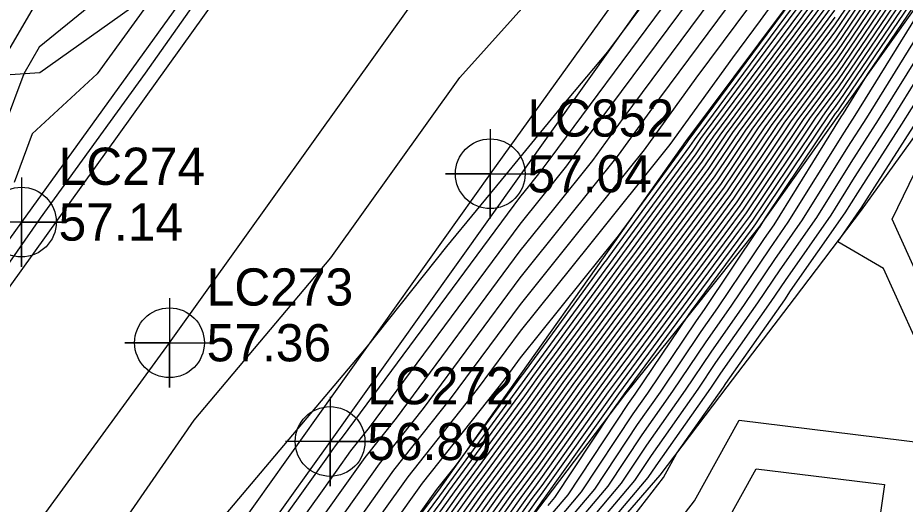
# Model space of a CAD drawing. Extents: x 2188792 to 2191981, y 386090 to 389710.
# Drawn here: x 2190488 to 2190547.7, y 388105 to 388137.7 of the extents above; entities that cross this region are included whole.
import ezdxf

# ---------------------------------------------------------------- set-up
doc = ezdxf.new("R2010")
doc.units = 0
for name, color, linetype in [('DTM Contours Major', 7, 'Continuous'), ('DTM Contours Minor', 7, 'Continuous'), ('Exist Roads EOP', 7, 'Continuous'), ('Exist Roads EOP Cogo Elevation', 7, 'Continuous'), ('Exist Roads EOP Cogo Number', 7, 'Continuous'), ('Exist Roads EOP Cogo Point CELL', 7, 'Continuous'), ('Exist Roads EOT', 7, 'Continuous'), ('Exist Roads EOT Cogo Elevation', 7, 'Continuous'), ('Exist Roads EOT Cogo Number', 7, 'Continuous'), ('Exist Roads EOT Cogo Point CELL', 7, 'Continuous'), ('PH Exist DTM Breakline', 7, 'Continuous')]:
    doc.layers.add(name, color=color, linetype=linetype)

msp = doc.modelspace()

# ---------------------------------------------------------------- linework, layer by layer
at = {"layer": 'DTM Contours Major'}
for points in [[(2190486.789, 388084.73), (2190490.142, 388089.553), (2190500.606, 388102.304), (2190501.909, 388104.192), (2190511.453, 388115.522), (2190516.84, 388122.306), (2190520.839, 388127.139), (2190524.491, 388131.602), (2190527.664, 388135.389), (2190539.095, 388150.779)], [(2190487.709, 388066.127), (2190488.362, 388067.052), (2190492.429, 388072.577), (2190493.058, 388073.451), (2190497.144, 388079.002), (2190497.756, 388079.853), (2190501.946, 388085.516), (2190502.512, 388086.302), (2190506.759, 388092.042), (2190507.323, 388092.784), (2190511.609, 388098.577), (2190512.136, 388099.27), (2190516.463, 388105.121), (2190516.986, 388105.857), (2190522.011, 388112.704), (2190522.628, 388113.573), (2190527.548, 388120.282), (2190528.138, 388121.079), (2190528.681, 388121.815), (2190533.606, 388128.529), (2190534.354, 388129.642), (2190538.549, 388135.304), (2190542.783, 388141.018)], [(2190517.446, 388100.903), (2190520.724, 388105.524), (2190522.834, 388108.4), (2190526.025, 388112.89), (2190528.235, 388115.903), (2190530.853, 388119.447), (2190533.268, 388122.715), (2190535.722, 388126.061), (2190538.665, 388130.441), (2190540.837, 388133.371), (2190543.029, 388136.33), (2190545.935, 388140.631)], [(2190487.498, 388071.263), (2190491.758, 388077.212), (2190494.918, 388081.539), (2190497.969, 388085.82), (2190500.85, 388089.861), (2190507.427, 388099.045), (2190510.438, 388103.268), (2190513.289, 388107.266), (2190517.091, 388112.064), (2190521.791, 388118.411), (2190525.654, 388123.229), (2190530.125, 388128.805), (2190533.611, 388133.633), (2190538.125, 388139.71)], [(2190497.48, 388139.643), (2190493.341, 388133.917), (2190488.981, 388129.892), (2190487.769, 388126.62)], [(2190517.937, 388098.795), (2190522.592, 388105.357), (2190523.246, 388106.248), (2190527.723, 388112.548), (2190528.578, 388113.714), (2190532.211, 388118.631), (2190535.561, 388123.165), (2190536.78, 388124.827), (2190540.821, 388130.84), (2190541.981, 388132.405), (2190543.151, 388133.985), (2190547.16, 388139.918)], [(2190524.255, 388103.859), (2190525.901, 388105.812), (2190529.364, 388111.048), (2190530.357, 388112.456), (2190533.623, 388117.301), (2190534.168, 388118.075), (2190537.847, 388123.563), (2190537.886, 388123.619), (2190538.268, 388124.232), (2190542.976, 388131.239), (2190543.125, 388131.439), (2190543.274, 388131.641), (2190548.385, 388139.205)], [(2190486.051, 388060.996), (2190488.792, 388064.72), (2190490.618, 388067.306), (2190493.416, 388071.108), (2190495.191, 388073.576), (2190498.025, 388077.425), (2190499.772, 388079.852), (2190502.698, 388083.808), (2190504.396, 388086.166), (2190507.384, 388090.204), (2190509.174, 388092.559), (2190512.169, 388096.607), (2190513.952, 388098.953), (2190516.954, 388103.012), (2190518.855, 388105.691), (2190522.422, 388110.552), (2190524.327, 388113.231), (2190527.891, 388118.092), (2190529.495, 388120.263), (2190530.974, 388122.265), (2190534.664, 388127.295), (2190536.51, 388130.042), (2190539.693, 388134.338), (2190542.906, 388138.674)], [(2190525.751, 388101.277), (2190530.381, 388106.773), (2190530.908, 388107.569), (2190534.587, 388112.79), (2190535.267, 388113.798), (2190538.659, 388118.621), (2190539.605, 388120.033), (2190542.672, 388124.405), (2190544.247, 388126.938), (2190546.651, 388130.671), (2190548.735, 388134.03)]]:
    msp.add_lwpolyline(points, dxfattribs=at)
at = {"layer": 'DTM Contours Minor'}
for points in [[(2190580.471, 388136.094), (2190575.168, 388130.149), (2190574.904, 388126.418), (2190574.563, 388121.597), (2190574.859, 388116.537), (2190560.161, 388111.392), (2190552.175, 388112.225), (2190546.777, 388124.141), (2190549.444, 388129.644), (2190551.899, 388134.711), (2190552.645, 388135.874), (2190556.049, 388141.178), (2190556.413, 388141.603), (2190556.743, 388141.989), (2190561.782, 388148.461), (2190561.964, 388148.663), (2190566.226, 388154.17), (2190567.226, 388155.243), (2190567.351, 388155.39), (2190573.033, 388161.545), (2190575.147, 388162.15), (2190580.802, 388167.209)], [(2190479.723, 388067.51), (2190491.528, 388083.994), (2190491.875, 388084.469), (2190492.21, 388084.939), (2190492.526, 388085.383), (2190508.839, 388108.162), (2190509.147, 388108.593), (2190509.438, 388109), (2190509.826, 388109.49), (2190521.757, 388125.604), (2190522.419, 388126.429), (2190523.186, 388127.385), (2190523.783, 388128.212), (2190538.901, 388148.565)], [(2190481.666, 388068.448), (2190491.586, 388082.299), (2190492.636, 388083.737), (2190493.65, 388085.159), (2190494.607, 388086.502), (2190508.486, 388105.883), (2190509.469, 388107.261), (2190510.4, 388108.567), (2190511.642, 388110.133), (2190521.766, 388123.805), (2190523.228, 388125.629), (2190524.921, 388127.74), (2190526.24, 388129.567), (2190538.707, 388146.351)], [(2190483.61, 388069.387), (2190491.643, 388080.603), (2190493.397, 388083.004), (2190495.089, 388085.379), (2190496.688, 388087.622), (2190508.133, 388103.604), (2190509.792, 388105.93), (2190511.363, 388108.133), (2190513.458, 388110.777), (2190521.774, 388122.007), (2190524.037, 388124.829), (2190526.656, 388128.095), (2190528.697, 388130.923), (2190538.513, 388144.137)], [(2190485.591, 388066.931), (2190489.441, 388072.201), (2190491.815, 388075.516), (2190495.679, 388080.806), (2190499.409, 388086.04), (2190502.93, 388090.981), (2190507.074, 388096.766), (2190510.761, 388101.937), (2190514.251, 388106.833), (2190518.908, 388112.708), (2190521.799, 388116.613), (2190526.463, 388122.429), (2190531.86, 388129.161), (2190536.069, 388134.989), (2190537.931, 388137.496), (2190542.301, 388143.538)], [(2190487.716, 388094.194), (2190492.699, 388100.266), (2190499.858, 388110.636), (2190509.055, 388121.554), (2190517.725, 388133.671), (2190526.69, 388143.662)], [(2190502.364, 388142.197), (2190496.579, 388133.964), (2190489.522, 388124.207), (2190479.843, 388110.378)], [(2190486.837, 388066.915), (2190491.385, 388073.14), (2190491.873, 388073.82), (2190496.44, 388080.073), (2190500.849, 388086.26), (2190505.011, 388092.1), (2190506.721, 388094.487), (2190511.083, 388100.606), (2190515.214, 388106.399), (2190520.724, 388113.351), (2190521.808, 388114.815), (2190527.272, 388121.629), (2190528.39, 388123.024), (2190532.971, 388129.269), (2190533.061, 388129.403), (2190537.863, 388135.883), (2190542.709, 388142.425)], [(2190485.554, 388070.325), (2190491.7, 388078.907), (2190494.157, 388082.271), (2190496.529, 388085.599), (2190498.769, 388088.742), (2190507.78, 388101.325), (2190510.115, 388104.599), (2190512.326, 388107.7), (2190515.275, 388111.421), (2190521.783, 388120.209), (2190524.846, 388124.029), (2190528.391, 388128.45), (2190531.154, 388132.278), (2190538.319, 388141.923)], [(2190487.46, 388066.951), (2190492.034, 388073.164), (2190492.204, 388073.401), (2190496.791, 388079.633), (2190496.95, 388079.853), (2190501.645, 388086.2), (2190501.758, 388086.357), (2190506.51, 388092.777), (2190506.583, 388092.873), (2190511.386, 388099.365), (2190511.41, 388099.397), (2190513.736, 388102.543), (2190516.177, 388105.965), (2190517.419, 388107.533), (2190521.846, 388113.565), (2190521.949, 388113.71), (2190527.411, 388121.157), (2190527.595, 388121.406), (2190527.764, 388121.635), (2190533.183, 388129.022), (2190533.492, 388129.483), (2190538.091, 388135.69), (2190542.734, 388141.956)], [(2190487.911, 388067.002), (2190492.231, 388072.87), (2190492.631, 388073.426), (2190496.968, 388079.317), (2190497.353, 388079.853), (2190501.796, 388085.858), (2190502.135, 388086.329), (2190506.635, 388092.41), (2190506.953, 388092.828), (2190511.498, 388098.971), (2190511.773, 388099.334), (2190516.365, 388105.542), (2190516.612, 388105.89), (2190521.928, 388113.134), (2190522.289, 388113.641), (2190527.48, 388120.719), (2190527.866, 388121.243), (2190528.222, 388121.725), (2190533.394, 388128.775), (2190533.923, 388129.563), (2190538.32, 388135.497), (2190542.758, 388141.487)], [(2190517.249, 388101.747), (2190519.976, 388105.591), (2190522.67, 388109.261), (2190525.346, 388113.027), (2190528.097, 388116.779), (2190530.31, 388119.774), (2190532.35, 388122.535), (2190535.299, 388126.554), (2190537.803, 388130.281), (2190540.379, 388133.758), (2190542.979, 388137.267), (2190545.445, 388140.916)], [(2190487.926, 388065.846), (2190488.813, 388067.103), (2190492.626, 388072.283), (2190493.484, 388073.476), (2190497.32, 388078.687), (2190498.159, 388079.853), (2190502.097, 388085.175), (2190502.889, 388086.275), (2190506.884, 388091.674), (2190507.693, 388092.739), (2190511.721, 388098.183), (2190512.499, 388099.207), (2190516.561, 388104.699), (2190517.359, 388105.824), (2190522.093, 388112.273), (2190522.968, 388113.505), (2190527.617, 388119.844), (2190528.409, 388120.916), (2190529.14, 388121.905), (2190533.818, 388128.282), (2190534.786, 388129.722), (2190538.778, 388135.11), (2190542.807, 388140.549)], [(2190517.347, 388101.325), (2190520.35, 388105.557), (2190522.752, 388108.83), (2190525.685, 388112.958), (2190528.166, 388116.341), (2190530.582, 388119.61), (2190532.809, 388122.625), (2190535.51, 388126.308), (2190538.234, 388130.361), (2190540.608, 388133.565), (2190543.004, 388136.798), (2190545.69, 388140.773)], [(2190517.544, 388100.482), (2190521.097, 388105.491), (2190522.917, 388107.97), (2190526.365, 388112.822), (2190528.303, 388115.465), (2190531.125, 388119.284), (2190533.726, 388122.805), (2190535.934, 388125.814), (2190539.097, 388130.521), (2190541.066, 388133.178), (2190543.053, 388135.861), (2190546.18, 388140.488)], [(2190517.642, 388100.06), (2190521.471, 388105.457), (2190522.999, 388107.539), (2190526.704, 388112.753), (2190528.372, 388115.027), (2190531.396, 388119.121), (2190534.185, 388122.895), (2190536.145, 388125.567), (2190539.528, 388130.6), (2190541.294, 388132.985), (2190543.078, 388135.392), (2190546.425, 388140.346)], [(2190517.74, 388099.638), (2190521.845, 388105.424), (2190523.081, 388107.109), (2190527.044, 388112.685), (2190528.441, 388114.589), (2190531.668, 388118.957), (2190534.644, 388122.985), (2190536.357, 388125.32), (2190539.959, 388130.68), (2190541.523, 388132.792), (2190543.102, 388134.923), (2190546.67, 388140.203)], [(2190484.623, 388060.783), (2190488.142, 388065.564), (2190489.264, 388067.154), (2190492.824, 388071.989), (2190493.911, 388073.501), (2190497.496, 388078.371), (2190498.562, 388079.853), (2190502.247, 388084.833), (2190503.265, 388086.248), (2190507.009, 388091.307), (2190508.063, 388092.694), (2190511.833, 388097.789), (2190512.863, 388099.143), (2190516.66, 388104.277), (2190517.733, 388105.79), (2190522.175, 388111.843), (2190523.308, 388113.436), (2190527.685, 388119.406), (2190528.681, 388120.753), (2190529.598, 388121.995), (2190534.029, 388128.035), (2190535.217, 388129.802), (2190539.007, 388134.917), (2190542.832, 388140.08)], [(2190485.099, 388060.854), (2190488.359, 388065.283), (2190489.715, 388067.204), (2190493.021, 388071.695), (2190494.338, 388073.526), (2190497.672, 388078.056), (2190498.966, 388079.853), (2190502.397, 388084.492), (2190503.642, 388086.221), (2190507.134, 388090.939), (2190508.433, 388092.649), (2190511.945, 388097.395), (2190513.226, 388099.08), (2190516.758, 388103.855), (2190518.107, 388105.757), (2190522.258, 388111.413), (2190523.647, 388113.368), (2190527.754, 388118.968), (2190528.952, 388120.59), (2190530.057, 388122.085), (2190534.241, 388127.788), (2190535.648, 388129.882), (2190539.235, 388134.724), (2190542.857, 388139.611)], [(2190517.838, 388099.216), (2190522.219, 388105.391), (2190523.164, 388106.678), (2190527.384, 388112.617), (2190528.509, 388114.151), (2190531.939, 388118.794), (2190535.102, 388123.075), (2190536.568, 388125.074), (2190540.39, 388130.76), (2190541.752, 388132.598), (2190543.127, 388134.454), (2190546.915, 388140.06)], [(2190518.035, 388098.373), (2190522.966, 388105.324), (2190523.329, 388105.818), (2190528.063, 388112.48), (2190528.646, 388113.276), (2190532.483, 388118.468), (2190536.019, 388123.255), (2190536.992, 388124.58), (2190541.252, 388130.92), (2190542.21, 388132.212), (2190543.176, 388133.516), (2190547.405, 388139.775)], [(2190521.998, 388103.399), (2190523.34, 388105.291), (2190523.411, 388105.387), (2190528.403, 388112.412), (2190528.715, 388112.838), (2190532.754, 388118.305), (2190536.478, 388123.345), (2190537.203, 388124.333), (2190541.683, 388131), (2190542.438, 388132.019), (2190543.201, 388133.048), (2190547.65, 388139.632)], [(2190485.575, 388060.925), (2190488.575, 388065.001), (2190490.167, 388067.255), (2190493.218, 388071.401), (2190494.765, 388073.551), (2190497.849, 388077.74), (2190499.369, 388079.853), (2190502.548, 388084.15), (2190504.019, 388086.193), (2190507.259, 388090.571), (2190508.804, 388092.604), (2190512.057, 388097.001), (2190513.589, 388099.016), (2190516.856, 388103.434), (2190518.481, 388105.724), (2190522.34, 388110.982), (2190523.987, 388113.3), (2190527.823, 388118.53), (2190529.224, 388120.426), (2190530.516, 388122.175), (2190534.452, 388127.541), (2190536.079, 388129.962), (2190539.464, 388134.531), (2190542.881, 388139.143)], [(2190523.657, 388104.892), (2190524.109, 388105.428), (2190527.892, 388111.147), (2190528.742, 388112.343), (2190528.784, 388112.4), (2190533.026, 388118.141), (2190536.937, 388123.435), (2190537.415, 388124.086), (2190542.114, 388131.079), (2190542.667, 388131.826), (2190543.225, 388132.579), (2190547.895, 388139.49)], [(2190523.956, 388104.375), (2190525.005, 388105.62), (2190529.056, 388111.744), (2190529.511, 388112.39), (2190533.085, 388117.691), (2190533.297, 388117.978), (2190537.395, 388123.525), (2190537.626, 388123.84), (2190542.545, 388131.159), (2190542.896, 388131.632), (2190543.25, 388132.11), (2190548.14, 388139.347)], [(2190524.554, 388103.343), (2190526.797, 388106.004), (2190529.673, 388110.352), (2190531.203, 388112.523), (2190533.952, 388116.601), (2190535.066, 388118.184), (2190538.199, 388122.857), (2190538.843, 388123.776), (2190543.352, 388131.024), (2190543.503, 388131.258), (2190545.125, 388133.875), (2190548.63, 388139.062)], [(2190489.203, 388138.621), (2190486.417, 388133.897)], [(2190492.786, 388138.415), (2190489.451, 388135.72), (2190488.407, 388133.919), (2190487.093, 388130.372)], [(2190486.527, 388061.068), (2190489.008, 388064.438), (2190491.069, 388067.357), (2190493.613, 388070.814), (2190495.618, 388073.601), (2190498.201, 388077.11), (2190500.175, 388079.852), (2190502.849, 388083.467), (2190504.773, 388086.139), (2190507.508, 388089.836), (2190509.544, 388092.514), (2190512.281, 388096.213), (2190514.315, 388098.889), (2190517.053, 388102.59), (2190519.228, 388105.657), (2190522.505, 388110.121), (2190524.666, 388113.163), (2190527.96, 388117.654), (2190529.767, 388120.1), (2190531.433, 388122.355), (2190534.876, 388127.048), (2190536.941, 388130.121), (2190539.922, 388134.144), (2190542.93, 388138.205)], [(2190524.853, 388102.826), (2190527.693, 388106.197), (2190529.982, 388109.656), (2190532.049, 388112.59), (2190534.281, 388115.9), (2190535.964, 388118.294), (2190538.55, 388122.151), (2190539.8, 388123.933), (2190543.576, 388130.003), (2190544.29, 388131.111), (2190548.757, 388138.315)], [(2190487.003, 388061.139), (2190489.225, 388064.157), (2190491.52, 388067.407), (2190493.811, 388070.52), (2190496.045, 388073.626), (2190498.377, 388076.794), (2190500.578, 388079.852), (2190502.999, 388083.125), (2190505.149, 388086.112), (2190507.633, 388089.468), (2190509.914, 388092.469), (2190512.392, 388095.819), (2190514.678, 388098.825), (2190517.151, 388102.168), (2190519.602, 388105.624), (2190522.587, 388109.691), (2190525.006, 388113.095), (2190528.029, 388117.216), (2190530.039, 388119.937), (2190531.892, 388122.445), (2190535.087, 388126.801), (2190537.372, 388130.201), (2190540.15, 388133.951), (2190542.955, 388137.736)], [(2190525.153, 388102.31), (2190528.589, 388106.389), (2190530.29, 388108.96), (2190532.895, 388112.657), (2190534.61, 388115.199), (2190536.862, 388118.403), (2190538.902, 388121.445), (2190540.757, 388124.091), (2190543.8, 388128.981), (2190545.077, 388130.964), (2190548.749, 388136.887)], [(2190525.452, 388101.794), (2190529.485, 388106.581), (2190530.599, 388108.265), (2190533.741, 388112.723), (2190534.938, 388114.499), (2190537.76, 388118.512), (2190539.253, 388120.739), (2190541.715, 388124.248), (2190544.023, 388127.96), (2190545.864, 388130.818), (2190548.742, 388135.459)], [(2190526.833, 388100.859), (2190531.401, 388106.783), (2190532.306, 388108.419), (2190535.433, 388112.857), (2190535.596, 388113.098), (2190539.557, 388118.731), (2190539.956, 388119.327), (2190543.629, 388124.562), (2190544.471, 388125.916), (2190547.439, 388130.524), (2190548.727, 388132.602)], [(2190550.739, 388110.789), (2190546.191, 388120.83), (2190543.122, 388122.632), (2190544.586, 388124.72), (2190544.695, 388124.895), (2190548.226, 388130.377)], [(2190486.123, 388049.969), (2190490.08, 388055.103), (2190490.729, 388056.014), (2190494.723, 388061.191), (2190495.336, 388062.053), (2190499.371, 388067.277), (2190499.932, 388068.055), (2190504.758, 388074.09), (2190505.077, 388074.534), (2190510.294, 388081.016), (2190510.325, 388081.06), (2190510.855, 388081.713), (2190515.496, 388087.523), (2190519.586, 388092.643), (2190522.629, 388093.93), (2190526.724, 388098.972), (2190530.012, 388100.704), (2190533.49, 388105.214), (2190536.488, 388110.636), (2190549.039, 388109.089)], [(2190486.086, 388049.494), (2190490.375, 388055.059), (2190490.698, 388055.513), (2190495.041, 388061.142), (2190495.312, 388061.523), (2190499.716, 388067.224), (2190499.924, 388067.513), (2190503.981, 388072.586), (2190505.134, 388073.983), (2190505.19, 388074.076), (2190505.279, 388074.195), (2190510.531, 388080.703), (2190511.144, 388081.552), (2190515.425, 388086.911), (2190518.775, 388091.104), (2190523.932, 388093.286), (2190527.318, 388097.456), (2190533.191, 388100.549), (2190535.58, 388103.646), (2190537.638, 388107.369), (2190546.256, 388106.307), (2190545.388, 388100.209), (2190547.09, 388097.139), (2190551.022, 388097.725)]]:
    msp.add_lwpolyline(points, dxfattribs=at)
at = {"layer": 'Exist Roads EOP'}
for points in [[(2191117.249, 388879.058), (2191079.828, 388842.231), (2191041.78, 388804.717), (2191005.521, 388768.388), (2190968.813, 388731.779), (2190932.611, 388694.747), (2190897.463, 388657.367), (2190862.115, 388618.542), (2190828.092, 388579.337), (2190795.886, 388540.624), (2190765.721, 388503.072), (2190733.106, 388461.208), (2190701.312, 388418.791), (2190672.539, 388379.484), (2190643.174, 388339.162), (2190612.645, 388296.995), (2190582.398, 388254.562), (2190551.22, 388211.33), (2190519.268, 388166.971), (2190488.249, 388123.952), (2190458.501, 388082.405), (2190428.971, 388041.571), (2190398.227, 387998.986)], [(2191134.602, 388861.742), (2191096.259, 388823.8), (2191059.297, 388787.244), (2191021.316, 388749.148), (2190986.543, 388714.398), (2190949.487, 388676.464), (2190915.386, 388640.384), (2190880.06, 388601.534), (2190847.373, 388563.892), (2190814.156, 388524.043), (2190784.01, 388486.17), (2190753.438, 388446.547), (2190720.707, 388403.308), (2190691.569, 388363.271), (2190662.389, 388323.233), (2190633.272, 388282.773), (2190602.912, 388240.265), (2190571.201, 388196.09), (2190539.16, 388151.522), (2190509, 388109.198), (2190478.709, 388067.021), (2190448.893, 388024.678), (2190418.629, 387982.769)]]:
    msp.add_lwpolyline(points, dxfattribs=at)
at = {"layer": 'Exist Roads EOP Cogo Point CELL'}
for points in [[(2190488.249, 388126.952), (2190488.249, 388120.952), (2190488.249, 388123.952), (2190491.249, 388123.952), (2190485.249, 388123.952)], [(2190509, 388112.198), (2190509, 388106.198), (2190509, 388109.198), (2190512, 388109.198), (2190506, 388109.198)]]:
    msp.add_lwpolyline(points, dxfattribs=at)
for centre in [(2190488.249, 388123.952), (2190509, 388109.198)]:
    msp.add_circle(centre, 2.344, dxfattribs=at)
at = {"layer": 'Exist Roads EOT'}
for points in [[(2190415.064, 388019.09), (2190445.56, 388061.245), (2190473.487, 388100.115), (2190503.229, 388141.605), (2190533.333, 388183.744), (2190563.731, 388225.945), (2190594.017, 388268.083), (2190624.176, 388310.153), (2190656.565, 388354.896), (2190687.512, 388397.436), (2190719.557, 388440.71), (2190751.07, 388481.79), (2190777.618, 388515.751), (2190809.207, 388554.646), (2190841.125, 388592.518), (2190874.304, 388630.266), (2190909.444, 388668.428), (2190945.996, 388706.518), (2190984.282, 388745.174), (2191021.668, 388782.38), (2191059.687, 388820.174), (2191097.04, 388857.128), (2191110.466, 388870.43)], [(2190408.016, 387990.619), (2190439.107, 388033.638), (2190467.847, 388074.164), (2190498.203, 388115.837), (2190529, 388158.896), (2190561.283, 388203.581), (2190592.611, 388247.356), (2190622.811, 388289.51), (2190652.954, 388330.977), (2190681.755, 388370.469), (2190711.272, 388410.904), (2190743.801, 388454.121), (2190774.93, 388494.241), (2190804.861, 388531.697), (2190837.827, 388571.618), (2190870.748, 388609.702), (2190906.526, 388649.037), (2190941.177, 388685.637), (2190977.299, 388722.46), (2191013.038, 388758.347), (2191050.74, 388795.921), (2191087.875, 388832.598), (2191125.862, 388870.149)], [(2190928.044, 388656.144), (2190892.581, 388617.901), (2190858.144, 388578.56), (2190824.348, 388538.22), (2190795.065, 388501.961), (2190763.61, 388461.827), (2190731.812, 388420.195), (2190701.338, 388378.609), (2190671.384, 388337.618), (2190641.373, 388296.321), (2190610.834, 388253.969), (2190580.32, 388211.382), (2190550.521, 388169.982), (2190519.765, 388127.197), (2190491.337, 388087.267), (2190459.805, 388043.503), (2190428.552, 388000.405)]]:
    msp.add_lwpolyline(points, dxfattribs=at)
at = {"layer": 'Exist Roads EOT Cogo Point CELL'}
for points in [[(2190519.765, 388130.197), (2190519.765, 388124.197), (2190519.765, 388127.197), (2190516.765, 388127.197), (2190522.765, 388127.197)], [(2190498.203, 388118.837), (2190498.203, 388112.837), (2190498.203, 388115.837), (2190495.203, 388115.837), (2190501.203, 388115.837)]]:
    msp.add_lwpolyline(points, dxfattribs=at)
for centre in [(2190519.765, 388127.197), (2190498.203, 388115.837)]:
    msp.add_circle(centre, 2.344, dxfattribs=at)
at = {"layer": 'PH Exist DTM Breakline'}
for points in [[(2190520.752, 388094.857), (2190525.968, 388100.901), (2190531.184, 388106.945), (2190535.699, 388112.878), (2190540.213, 388118.81), (2190544.728, 388124.743), (2190548.715, 388130.285), (2190552.703, 388135.828), (2190556.69, 388141.37), (2190561.937, 388148.414), (2190567.184, 388155.457), (2190572.431, 388162.5), (2190577.679, 388169.544)], [(2190501.679, 388142.618), (2190495.582, 388138.304), (2190489.486, 388133.991), (2190486.478, 388133.79), (2190481.924, 388134.416), (2190476.067, 388134.11)], [(2190542.705, 388142.511), (2190537.795, 388135.941), (2190532.885, 388129.37), (2190527.349, 388121.554), (2190521.813, 388113.737), (2190516.277, 388105.92), (2190511.375, 388099.404), (2190506.473, 388092.887), (2190501.57, 388086.37), (2190496.668, 388079.853), (2190491.888, 388073.382), (2190487.107, 388066.911), (2190482.326, 388060.44), (2190477.546, 388053.969), (2190472.19, 388046.689), (2190466.834, 388039.408), (2190461.478, 388032.128), (2190456.122, 388024.848)], [(2190548.76, 388138.986), (2190543.292, 388131.298), (2190537.824, 388123.609), (2190533.309, 388117.971), (2190528.794, 388112.333), (2190523.431, 388105.283), (2190518.068, 388098.232), (2190513.466, 388092.038), (2190508.864, 388085.844), (2190504.441, 388079.851), (2190500.017, 388073.858), (2190495.594, 388067.866), (2190491.077, 388061.747), (2190486.561, 388055.629)]]:
    msp.add_lwpolyline(points, dxfattribs=at)

# ---------------------------------------------------------------- texts
at = {"layer": 'Exist Roads EOP Cogo Elevation'}
for s, p in [('57.14', (2190490.749, 388122.702)), ('56.89', (2190511.5, 388107.948))]:
    msp.add_text(s, height=2.5, dxfattribs=at).set_placement(p)
at = {"layer": 'Exist Roads EOP Cogo Number'}
for s, p in [('LC274', (2190490.749, 388126.452)), ('LC272', (2190511.5, 388111.698))]:
    msp.add_text(s, height=2.5, dxfattribs=at).set_placement(p)
at = {"layer": 'Exist Roads EOT Cogo Elevation'}
for s, p in [('57.04', (2190522.265, 388125.947)), ('57.36', (2190500.703, 388114.587))]:
    msp.add_text(s, height=2.5, dxfattribs=at).set_placement(p)
at = {"layer": 'Exist Roads EOT Cogo Number'}
for s, p in [('LC852', (2190522.265, 388129.697)), ('LC273', (2190500.703, 388118.337))]:
    msp.add_text(s, height=2.5, dxfattribs=at).set_placement(p)

doc.saveas('drawing.dxf')
